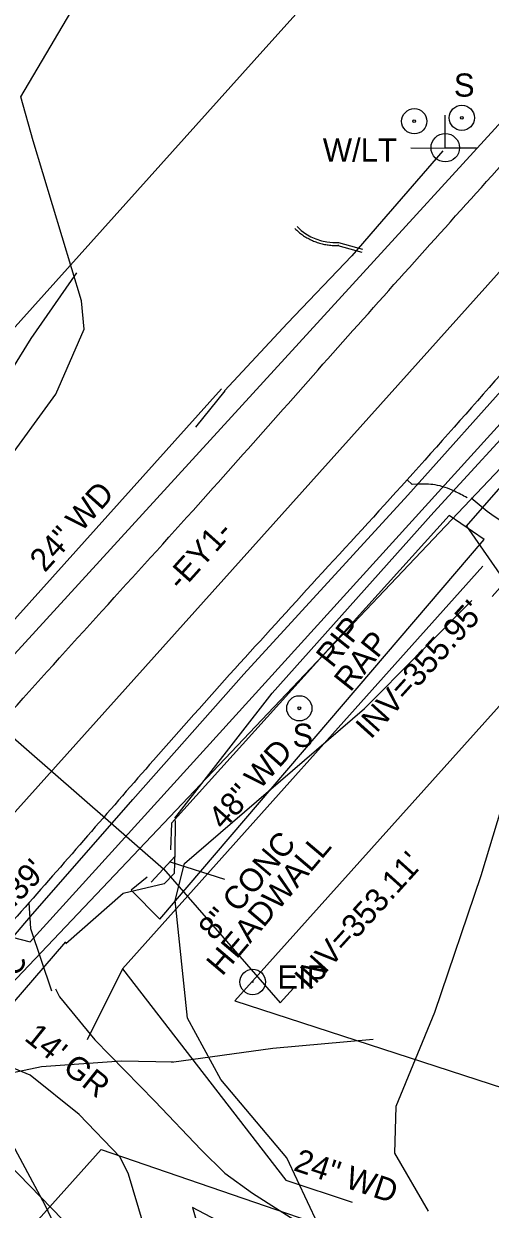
# Model space of a CAD drawing. Extents: x 2089016 to 2094354, y 862840 to 864725.
# Drawn here: x 2092160.9 to 2092241.3, y 864115.5 to 864320.2 of the extents above; entities that cross this region are included whole.
import ezdxf

# ---------------------------------------------------------------- set-up
doc = ezdxf.new("R2010")
doc.units = 0
for name, color, linetype in [('Exist Horizontal Alignment', 7, 'Continuous'), ('Exist Other Culture Area Outline', 7, 'Continuous'), ('Exist Other Culture Area Outline Text', 7, 'Continuous'), ('Exist Other Culture Fence Line', 7, 'Continuous'), ('Exist Other Culture Fence Line Text', 7, 'Continuous'), ('Exist Other Culture Gate', 7, 'Continuous'), ('Exist Other Culture Sign Text', 7, 'Continuous'), ('Exist Property Iron Pin Text', 7, 'Continuous'), ('Exist Right of Way Line', 7, 'Continuous'), ('Exist Roads Curbs', 7, 'Continuous'), ('Exist Roads EOP', 7, 'Continuous'), ('Exist Roads EOP Other', 7, 'Continuous'), ('Exist Roads Soil', 7, 'Continuous'), ('Exist Roads Soil Text', 7, 'Continuous'), ('Exist Structure Minor Head and End Wall', 7, 'Continuous'), ('Exist Structure Minor Head and End Wall Leader', 7, 'Continuous'), ('Exist Structure Minor Head and End Wall Text', 7, 'Continuous'), ('Exist Structure Minor Pipes RCP 15 Inch', 7, 'Continuous'), ('Exist Structure Minor Pipes RCP 15 Inch Invert', 7, 'Continuous'), ('Exist Structure Minor Pipes RCP 15 Inch Leader', 7, 'Continuous'), ('Exist Structure Minor Pipes RCP 24 Inch', 7, 'Continuous'), ('Exist Structure Minor Pipes RCP 24 Inch Invert', 7, 'Continuous'), ('Exist Structure Minor Pipes RCP 24 Inch Leader', 7, 'Continuous'), ('Exist Utilities Gas UG Line SUE LOS B', 7, 'Continuous'), ('Exist Utilities Power Joint Use Telephone Text', 7, 'Continuous'), ('Exist Utilities Sanitary Sewer UG Line', 7, 'Continuous'), ('Exist Utilities Sanitary Sewer UG Line Invert Elevation', 7, 'Continuous'), ('Exist Utilities Sanitary Sewer UG Line Text', 7, 'Continuous'), ('Exist Utilities Telephone UG Cable SUE LOS B', 7, 'Continuous'), ('Exist Utilities Water UG Line SUE LOS C', 7, 'Continuous'), ('Exist Vegetation Woods Line', 7, 'Continuous'), ('Prop Conc Curb and Gutter', 7, 'Continuous'), ('Prop Conc Driveway', 7, 'Continuous'), ('Prop Drainage Structure Pipe RCP 36in Class IV', 7, 'Continuous'), ('Prop SS Fill Line', 7, 'Continuous'), ('R5707_NCDOT_FS_170814 - Exist Utilities Water UG Line SUE LOS C', 7, 'Continuous')]:
    doc.layers.add(name, color=color, linetype=linetype)

msp = doc.modelspace()

# ---------------------------------------------------------------- linework, layer by layer
at = {"layer": 'Exist Horizontal Alignment'}
msp.add_line((2092400.95, 864453.62), (2091908.69, 863904.49), dxfattribs=at)
at = {"layer": 'Exist Other Culture Area Outline'}
msp.add_lwpolyline([(2092182.15, 864172.82), (2092179.44, 864170.59), (2092184.34, 864165.61), (2092240.29, 864231.14), (2092234.22, 864235.28), (2092186.38, 864182.18), (2092186.21, 864177.54)], dxfattribs=at)
at = {"layer": 'Exist Other Culture Fence Line'}
msp.add_line((2092195.54, 864256.76), (2092190.5, 864250.5), dxfattribs=at)
for points in [[(2092233.17, 864298.19), (2092222.6, 864286.02), (2092217.46, 864280.12), (2092206.39, 864268.49)], [(2092048.76, 864201.8), (2092115.01, 864168.03), (2092194.98, 864257.13)], [(2092240.05, 864226.54), (2092177.93, 864157), (2092206.07, 864120.55), (2092217.54, 864116.73)], [(2092154.55, 864085.72), (2092152.79, 864088), (2092129.82, 864104.65), (2092152.4, 864129.33), (2092171.38, 864109.84), (2092181.86, 864081.76)]]:
    msp.add_lwpolyline(points, dxfattribs=at)
at = {"layer": 'Exist Other Culture Gate'}
for p, q in [((2092206.37, 864268.48), (2092195.51, 864256.77)), ((2092177.93, 864157), (2092171.83, 864144.76))]:
    msp.add_line(p, q, dxfattribs=at)
at = {"layer": 'Exist Right of Way Line'}
for p, q in [((2092523.97, 864515.94), (2092197.26, 864151.49)), ((2092335.82, 864464.53), (2092200.62, 864313.81)), ((2092200.62, 864313.81), (2092095.06, 864196.14)), ((2092197.26, 864151.49), (2092354.07, 864100.42)), ((2092174.24, 864125.81), (2092022.05, 863956.04)), ((2092174.24, 864125.81), (2092380.64, 864055.11))]:
    msp.add_line(p, q, dxfattribs=at)
at = {"layer": 'Exist Roads Curbs'}
msp.add_line((2092215.17, 864282.37), (2092219.31, 864281.22), dxfattribs=at)
msp.add_lwpolyline([(2092215.2, 864281.89), (2092215.04, 864281.89), (2092219.18, 864280.74)], dxfattribs=at)
msp.add_ellipse((2092214.64, 864291.11), major_axis=(9.09, -0.62), ratio=0.959947, start_param=3.963962, end_param=4.835188, dxfattribs=at)
msp.add_spline([(2092207.66, 864284.81), (2092208.29, 864284.22), (2092208.97, 864283.69), (2092209.7, 864283.22), (2092210.48, 864282.82), (2092211.28, 864282.48), (2092212.12, 864282.22), (2092212.97, 864282.03), (2092213.84, 864281.92), (2092214.72, 864281.88), (2092215.2, 864281.89)], degree=3, dxfattribs=at)
at = {"layer": 'Exist Roads EOP'}
for points in [[(2092081.27, 864117.7), (2092085.95, 864122.17), (2092102.09, 864139.55), (2092125.96, 864164.87), (2092156.61, 864199.06), (2092190.08, 864236.15), (2092217.66, 864267.19), (2092246.02, 864298.82), (2092275.83, 864332.1), (2092303.35, 864363.16)], [(2092328.64, 864354.47), (2092320, 864344.96), (2092293.08, 864315.26), (2092283.58, 864304.8), (2092271.75, 864292.1), (2092254.33, 864272.28), (2092243.15, 864259.63), (2092226.98, 864241.41), (2092211.45, 864224.37), (2092183.27, 864193.04), (2092161.81, 864168.46), (2092139.48, 864143.81), (2092116.47, 864118.1), (2092091.34, 864089.69), (2092064.77, 864060.28), (2092043.08, 864035.35), (2092027.12, 864015.14), (2092019.12, 864002.89), (2092016.17, 863997.95), (2092013.03, 863989.85), (2092006.81, 863966.87), (2092005.82, 863941.35), (2092008.55, 863918.7), (2092015.59, 863893.68), (2092027.07, 863876.03), (2092043.03, 863859.05), (2092066.89, 863847.63), (2092087.45, 863841.22), (2092102.98, 863836.55), (2092106.69, 863836.06), (2092109.98, 863837.49), (2092112.72, 863838.5), (2092117.05, 863837.51), (2092123.9, 863835.78), (2092145.09, 863830.56), (2092151.83, 863826.8), (2092157.4, 863823.44), (2092197.6, 863812.76), (2092213.09, 863809.05), (2092218.26, 863809.49), (2092229.44, 863807.44), (2092250.45, 863799.3), (2092264.32, 863794.54)]]:
    msp.add_spline(points, degree=3, dxfattribs=at)
at = {"layer": 'Exist Roads EOP Other'}
msp.add_lwpolyline([(2092228.72, 864240.68), (2092227.88, 864240.62), (2092226.99, 864241.41)], dxfattribs=at)
for points in [[(2092237.33, 864238.34), (2092235.18, 864239.45), (2092231.83, 864240.54), (2092228.72, 864240.68)], [(2092238.02, 864238.31), (2092240.81, 864236.02), (2092247.53, 864231.63), (2092276.78, 864204.74)]]:
    msp.add_spline(points, degree=3, dxfattribs=at)
at = {"layer": 'Exist Roads Soil'}
for points in [[(2092161.79, 864168.39), (2092162.04, 864163.98), (2092165.7, 864153.23)], [(2092166.37, 864153.55), (2092167.03, 864152.19), (2092173.12, 864144.74), (2092183.51, 864134.16), (2092191.46, 864125.79), (2092195.56, 864121.75), (2092200.35, 864118.3), (2092209.51, 864112.42)], [(2092160.92, 863994.8), (2092168.77, 864019.96), (2092177.41, 864042.26), (2092184.45, 864058.63), (2092186.6, 864065.4), (2092188.38, 864073.31), (2092188.96, 864081.18), (2092188.63, 864088.15), (2092184.1, 864103.07), (2092181.55, 864112.91), (2092178.98, 864121.59), (2092177.52, 864124.53), (2092170.47, 864131.88), (2092162.01, 864138.67), (2092156.12, 864141.06), (2092154.94, 864141.35)], [(2092207.01, 864106.86), (2092190.01, 864115.8), (2092193.17, 864104.78)]]:
    msp.add_lwpolyline(points, dxfattribs=at)
at = {"layer": 'Exist Structure Minor Head and End Wall'}
msp.add_line((2092182.88, 864171.98), (2092187.01, 864176.49), dxfattribs=at)
at = {"layer": 'Exist Structure Minor Head and End Wall Leader'}
msp.add_lwpolyline([(2092186.16, 864175.47), (2092195.51, 864172.49)], dxfattribs=at)
at = {"layer": 'Exist Structure Minor Pipes RCP 15 Inch'}
msp.add_line((2092237.21, 864233.41), (2092250.82, 864249.08), dxfattribs=at)
at = {"layer": 'Exist Structure Minor Pipes RCP 15 Inch Leader'}
msp.add_lwpolyline([(2092237.21, 864233.41), (2092243.92, 864223.82), (2092241.65, 864221.3)], dxfattribs=at)
at = {"layer": 'Exist Structure Minor Pipes RCP 24 Inch'}
msp.add_line((2092117.2, 864233.43), (2092184.97, 864174.3), dxfattribs=at)
at = {"layer": 'Exist Structure Minor Pipes RCP 24 Inch Leader'}
msp.add_lwpolyline([(2092184.97, 864174.3), (2092205.1, 864151.14), (2092207.42, 864153.7)], dxfattribs=at)
at = {"layer": 'Exist Utilities Gas UG Line SUE LOS B'}
for points in [[(2092140.2, 864140.31), (2092162.06, 864166.07), (2092179.71, 864186.22), (2092198.83, 864207.87), (2092227.1, 864238.78), (2092246.17, 864260.04), (2092255.99, 864270.37), (2092273.45, 864290.66), (2092291.56, 864310.87), (2092312.26, 864333.5), (2092316.74, 864338.8), (2092333.4, 864357.16), (2092349.21, 864372.45), (2092358.73, 864383.48), (2092361.02, 864386.32)], [(2092066.83, 864137.98), (2092088.84, 864162.36), (2092098.07, 864172.62), (2092106.64, 864182.79), (2092128.43, 864208.15), (2092157.38, 864243.81), (2092166.44, 864256.23), (2092171.31, 864267.44), (2092170.83, 864272.33), (2092162.51, 864299.97), (2092160.37, 864307.56), (2092177.06, 864335.87)], [(2092186.37, 864140.92), (2092203.85, 864143.32), (2092221.17, 864144.87)], [(2092134.75, 864133.51), (2092137.15, 864132.37), (2092144.6, 864135.33), (2092154.9, 864138.28), (2092163.97, 864140.18), (2092177.68, 864141.16), (2092186.65, 864140.94)]]:
    msp.add_lwpolyline(points, dxfattribs=at)
at = {"layer": 'Exist Utilities Sanitary Sewer UG Line'}
msp.add_lwpolyline([(2092461.9, 864474.44), (2092144.79, 864139.77), (2092098.41, 864157.29)], dxfattribs=at)
at = {"layer": 'Exist Utilities Telephone UG Cable SUE LOS B'}
for points in [[(2092186.95, 864183), (2092203.7, 864204.58), (2092231.63, 864235.84), (2092248.92, 864254.71), (2092260.55, 864269.03), (2092262.48, 864268.22), (2092269.9, 864262.09)], [(2092186.98, 864182.62), (2092186.97, 864177.16), (2092186.83, 864173.47), (2092185.08, 864171.7), (2092178.06, 864170.03), (2092168.15, 864161.36)], [(2092099.76, 864083.06), (2092113.01, 864098.22), (2092120.42, 864106.29), (2092127.56, 864114.59), (2092146.04, 864136), (2092168.17, 864161.69)]]:
    msp.add_lwpolyline(points, dxfattribs=at)
at = {"layer": 'Exist Utilities Water UG Line SUE LOS C'}
msp.add_lwpolyline([(2092054.13, 864102.43), (2092116.88, 864173.37), (2092161.98, 864161.68), (2092246.43, 864254.83)], dxfattribs=at)
at = {"layer": 'Exist Vegetation Woods Line'}
for points in [[(2092169.98, 864277.18), (2092162.12, 864265.8), (2092156.45, 864256.78), (2092147.79, 864247.87), (2092134.35, 864236.13), (2092125.57, 864224.27), (2092118.03, 864216.96), (2092109.48, 864214.2), (2092099.84, 864217.38), (2092092.27, 864227.74), (2092086.33, 864231.9), (2092073.33, 864226.65), (2092060.68, 864223.39), (2092047.74, 864217.49), (2092037.93, 864209.57), (2092029.1, 864210.86), (2091995.3, 864228.07), (2091966.51, 864234.33), (2091936.51, 864241.83)], [(2092213.41, 864109.22), (2092206.28, 864124.39), (2092194.89, 864137.93), (2092189.11, 864148.53), (2092186.99, 864168.83), (2092188.61, 864175.22), (2092219.62, 864201.95), (2092238.13, 864220.6)], [(2092252.97, 864205.44), (2092246.11, 864194.18), (2092239.7, 864173.08), (2092231.69, 864149.48), (2092225.07, 864133.28), (2092224.84, 864125.21), (2092230.61, 864115.19)], [(2092158.95, 864126.71), (2092164.53, 864116.28), (2092171.88, 864100.72), (2092174.4, 864090.61), (2092169.23, 864079.72), (2092159.95, 864063.91), (2092149.87, 864047.41), (2092142.19, 864023), (2092136.41, 863997.85), (2092125.41, 863981.61), (2092112.35, 863971.98), (2092102.62, 863968.36), (2092091.01, 863989.94), (2092084.68, 864016.17), (2092078.43, 864034.61), (2092083.73, 864044.56), (2092100.9, 864062.24), (2092112.98, 864074.72), (2092119.21, 864092.49), (2092128.63, 864108.85), (2092132.84, 864121.05), (2092141.81, 864128.09), (2092149.72, 864128.68), (2092158.95, 864126.71)]]:
    msp.add_lwpolyline(points, dxfattribs=at)
at = {"layer": 'Prop Conc Curb and Gutter'}
for radius in [2.2, 0.0707]:
    msp.add_circle((2092200.37, 864154.75), radius, dxfattribs=at)
at = {"layer": 'Prop Conc Driveway'}
for centre, radius in [((2092236.43, 864303.91), 2.18), ((2092236.43, 864303.91), 0.24), ((2092208.41, 864201.99), 2.18), ((2092208.41, 864201.99), 0.24)]:
    msp.add_circle(centre, radius, dxfattribs=at)
at = {"layer": 'Prop Drainage Structure Pipe RCP 36in Class IV'}
for radius in [2.18, 0.24]:
    msp.add_circle((2092228.23, 864303.32), radius, dxfattribs=at)
at = {"layer": 'Prop SS Fill Line'}
msp.add_line((2092233.57, 864298.74), (2092233.57, 864298.74), dxfattribs=at)
msp.add_lwpolyline([(2092227.63, 864298.74), (2092238.97, 864298.7), (2092233.57, 864298.72), (2092233.57, 864304.37)], dxfattribs=at)
msp.add_circle((2092233.57, 864298.75), 2.45, dxfattribs=at)
at = {"layer": 'R5707_NCDOT_FS_170814 - Exist Utilities Water UG Line SUE LOS C'}
msp.add_lwpolyline([(2091844.71, 863865.07), (2091856.73, 863880.15), (2092387.53, 864461.27)], dxfattribs=at)

# ---------------------------------------------------------------- texts
at = {"layer": 'Exist Horizontal Alignment'}
msp.add_text('-EY1-', height=4, rotation=48.1253, dxfattribs=at).set_placement((2092188.04, 864222.1))
at = {"layer": 'Exist Other Culture Area Outline Text'}
for s, p in [('RIP ', (2092214.11, 864208.79)), ('RAP', (2092217.21, 864204.66))]:
    msp.add_text(s, height=4, rotation=51.4081, dxfattribs=at).set_placement(p)
at = {"layer": 'Exist Other Culture Fence Line Text'}
for s, rotation, p in [('24" WD', 48.0882, (2092164.53, 864225.3)), ('48" WD', 48.2284, (2092195.34, 864180.82)), ('24" WD', 341.5808, (2092207.23, 864122.27))]:
    msp.add_text(s, height=4, rotation=rotation, dxfattribs=at).set_placement(p)
at = {"layer": 'Exist Other Culture Sign Text'}
for p in [(2092235.06, 864307.57), (2092207.24, 864195.33)]:
    msp.add_text('S', height=4, dxfattribs=at).set_placement(p)
at = {"layer": 'Exist Property Iron Pin Text'}
msp.add_text('EIP', height=4, dxfattribs=at).set_placement((2092204.62, 864153.62))
at = {"layer": 'Exist Roads Soil Text'}
msp.add_text("14' GR", height=4, rotation=321.271, dxfattribs=at).set_placement((2092160.81, 864144.83))
at = {"layer": 'Exist Structure Minor Head and End Wall Text'}
for s, p in [('8" CONC', (2092193.72, 864161.71)), ('HEADWALL', (2092195.1, 864155.62))]:
    msp.add_text(s, height=4, rotation=49.6437, dxfattribs=at).set_placement(p)
at = {"layer": 'Exist Structure Minor Pipes RCP 15 Inch Invert'}
msp.add_text("INV=355.95'", height=4, rotation=47.8795, dxfattribs=at).set_placement((2092220.73, 864196.5))
at = {"layer": 'Exist Structure Minor Pipes RCP 24 Inch Invert'}
msp.add_text("INV=353.11'", height=4, rotation=47.8795, dxfattribs=at).set_placement((2092210.17, 864153.14))
at = {"layer": 'Exist Utilities Power Joint Use Telephone Text'}
msp.add_text('W/LT', height=4, dxfattribs=at).set_placement((2092212.46, 864296.36))
at = {"layer": 'Exist Utilities Sanitary Sewer UG Line Invert Elevation'}
msp.add_text("INV=349.39'", height=4, rotation=46.5432, dxfattribs=at).set_placement((2092144.75, 864152.24))
at = {"layer": 'Exist Utilities Sanitary Sewer UG Line Text'}
msp.add_text('8" PVC', height=4, rotation=46.5432, dxfattribs=at).set_placement((2092149.87, 864145.61))

doc.saveas('drawing.dxf')
